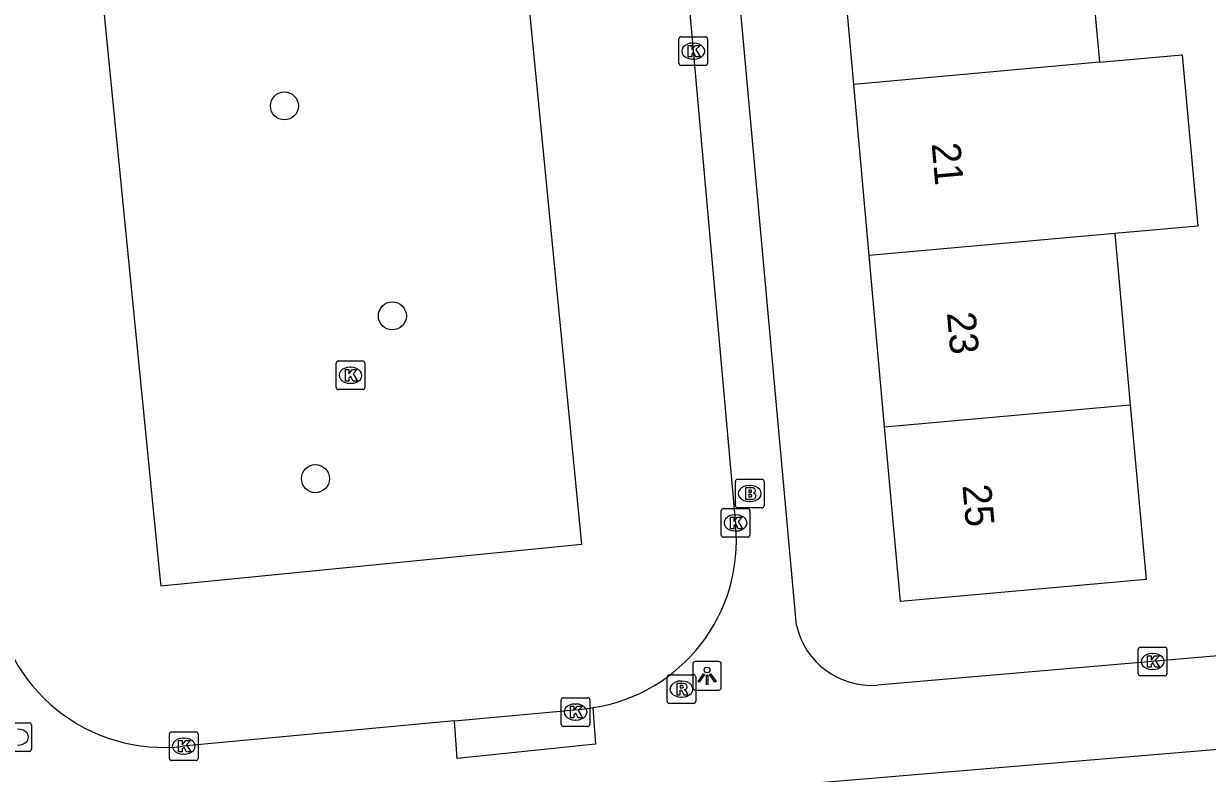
# Model space of a CAD drawing. Extents: x 160557 to 161245, y 385330 to 386505.
# Drawn here: x 161072.59 to 161113.92, y 385520.87 to 385547.03 of the extents above; entities that cross this region are included whole.
import ezdxf

# ---------------------------------------------------------------- set-up
doc = ezdxf.new("R2010")
doc.units = 0
for name, color, linetype in [('IMGEO_Boom', 7, 'Continuous'), ('IMGEO_Brandkraan', 7, 'Continuous'), ('IMGEO_Kolk', 7, 'Continuous'), ('IMGEO_Lichtpunt', 7, 'Continuous'), ('IMGEO_Pand', 7, 'Continuous'), ('IMGEO_Pand_nummerreeks', 7, 'Continuous'), ('IMGEO_Rijbaan_lokaal_open', 7, 'Continuous'), ('IMGEO_Rioolput', 7, 'Continuous'), ('IMGEO_Voetpad_open', 7, 'Continuous')]:
    doc.layers.add(name, color=color, linetype=linetype)

msp = doc.modelspace()

# ---------------------------------------------------------------- linework, layer by layer
at = {"layer": 'IMGEO_Boom'}
for centre in [(161081.694, 385544.161), (161085.464, 385536.834), (161082.778, 385531.155)]:
    msp.add_circle(centre, 0.489, dxfattribs=at)
at = {"layer": 'IMGEO_Brandkraan'}
for p, q in [((161097.442, 385530.209), (161097.442, 385531.061)), ((161097.517, 385531.135), (161098.369, 385531.135)), ((161097.93, 385530.915), (161097.955, 385530.915)), ((161098.443, 385531.061), (161098.443, 385530.209)), ((161098.369, 385530.135), (161097.517, 385530.135)), ((161097.953, 385530.355), (161097.928, 385530.355))]:
    msp.add_line(p, q, dxfattribs=at)
for points in [[(161097.442, 385530.209), (161097.442, 385531.061)], [(161097.517, 385531.135), (161098.369, 385531.135)], [(161097.79, 385530.835), (161097.79, 385530.435), (161098.003, 385530.435)], [(161098.021, 385530.835), (161097.79, 385530.835)], [(161098.443, 385531.061), (161098.443, 385530.209)], [(161097.969, 385530.754), (161097.915, 385530.754), (161097.915, 385530.678)], [(161097.915, 385530.678), (161097.968, 385530.678)], [(161097.977, 385530.602), (161097.915, 385530.602), (161097.915, 385530.521)], [(161097.915, 385530.521), (161097.977, 385530.521)], [(161098.369, 385530.135), (161097.517, 385530.135)]]:
    msp.add_lwpolyline(points, dxfattribs=at)
for centre, radius, start, end in [((161097.519, 385531.059), 0.0765, 91.552, 178.448), ((161097.519, 385531.059), 0.0765, 91.552, 178.448), ((161098.025, 385530.69), 0.145, 59.4692, 91.5367), ((161098.05, 385530.737), 0.0922, 285.5137, 58.1501), ((161098.367, 385531.059), 0.0765, 1.552, 88.448), ((161098.367, 385531.059), 0.0765, 1.552, 88.448), ((161097.97, 385530.716), 0.0379, 267.8285, 90.9355), ((161097.978, 385530.561), 0.0404, 269.8759, 90.5077), ((161098.009, 385530.686), 0.251, 268.6676, 293.5347), ((161098.055, 385530.545), 0.105, 301.3115, 78.989), ((161097.519, 385530.211), 0.0765, 181.552, 268.448), ((161097.519, 385530.211), 0.0765, 181.552, 268.448), ((161098.367, 385530.211), 0.0765, 271.552, 358.448), ((161098.367, 385530.211), 0.0765, 271.552, 358.448)]:
    msp.add_arc(centre, radius, start, end, dxfattribs=at)
for centre, major_axis, ratio, start_param, end_param in [((161097.929, 385530.635), (-0.387, 0.002), 0.722429, 4.712389, 7.853982), ((161097.954, 385530.635), (-0.39, 0.002), 0.717154, 1.570796, 4.712389)]:
    msp.add_ellipse(centre, major_axis=major_axis, ratio=ratio, start_param=start_param, end_param=end_param, dxfattribs=at)
at = {"layer": 'IMGEO_Kolk'}
for p, q in [((161095.472, 385545.649), (161095.472, 385546.501)), ((161095.547, 385546.575), (161096.399, 385546.575)), ((161096.473, 385546.501), (161096.473, 385545.649)), ((161095.96, 385546.355), (161095.985, 385546.355)), ((161095.983, 385545.795), (161095.958, 385545.795)), ((161096.399, 385545.575), (161095.547, 385545.575)), ((161083.501, 385534.335), (161083.501, 385535.187)), ((161083.576, 385535.261), (161084.428, 385535.261)), ((161083.989, 385535.041), (161084.014, 385535.041)), ((161084.502, 385535.187), (161084.502, 385534.335)), ((161084.428, 385534.261), (161083.576, 385534.261)), ((161084.012, 385534.481), (161083.987, 385534.481)), ((161096.947, 385529.184), (161096.947, 385530.036)), ((161097.022, 385530.11), (161097.874, 385530.11)), ((161097.948, 385530.036), (161097.948, 385529.184)), ((161097.435, 385529.89), (161097.46, 385529.89)), ((161097.458, 385529.33), (161097.433, 385529.33)), ((161097.874, 385529.11), (161097.022, 385529.11)), ((161111.513, 385524.349), (161111.513, 385525.201)), ((161111.588, 385525.275), (161112.44, 385525.275)), ((161112.001, 385525.055), (161112.026, 385525.055)), ((161112.514, 385525.201), (161112.514, 385524.349)), ((161112.44, 385524.275), (161111.588, 385524.275)), ((161112.024, 385524.495), (161111.999, 385524.495)), ((161091.36, 385522.586), (161091.36, 385523.438)), ((161091.435, 385523.512), (161092.287, 385523.512)), ((161092.361, 385523.438), (161092.361, 385522.586)), ((161091.848, 385523.292), (161091.873, 385523.292)), ((161091.871, 385522.732), (161091.846, 385522.732)), ((161077.68, 385521.394), (161077.68, 385522.246)), ((161077.755, 385522.32), (161078.607, 385522.32)), ((161078.681, 385522.246), (161078.681, 385521.394)), ((161092.287, 385522.512), (161091.435, 385522.512)), ((161078.168, 385522.1), (161078.193, 385522.1)), ((161078.607, 385521.32), (161077.755, 385521.32)), ((161078.191, 385521.54), (161078.166, 385521.54))]:
    msp.add_line(p, q, dxfattribs=at)
for points in [[(161095.472, 385545.649), (161095.472, 385546.501)], [(161095.547, 385546.575), (161096.399, 385546.575)], [(161096.473, 385546.501), (161096.473, 385545.649)], [(161095.793, 385546.275), (161095.916, 385546.275), (161095.916, 385546.124), (161096.046, 385546.275), (161096.21, 385546.275), (161096.064, 385546.124), (161096.217, 385545.875), (161096.065, 385545.875), (161095.98, 385546.039), (161095.916, 385545.972), (161095.916, 385545.875), (161095.793, 385545.875), (161095.793, 385546.275)], [(161096.399, 385545.575), (161095.547, 385545.575)], [(161083.501, 385534.335), (161083.501, 385535.187)], [(161083.576, 385535.261), (161084.428, 385535.261)], [(161083.822, 385534.961), (161083.945, 385534.961), (161083.945, 385534.81), (161084.075, 385534.961), (161084.239, 385534.961), (161084.093, 385534.81), (161084.246, 385534.561), (161084.094, 385534.561), (161084.009, 385534.725), (161083.945, 385534.658), (161083.945, 385534.561), (161083.822, 385534.561), (161083.822, 385534.961)], [(161084.502, 385535.187), (161084.502, 385534.335)], [(161084.428, 385534.261), (161083.576, 385534.261)], [(161096.947, 385529.184), (161096.947, 385530.036)], [(161097.022, 385530.11), (161097.874, 385530.11)], [(161097.948, 385530.036), (161097.948, 385529.184)], [(161097.268, 385529.81), (161097.391, 385529.81), (161097.391, 385529.659), (161097.521, 385529.81), (161097.685, 385529.81), (161097.539, 385529.659), (161097.692, 385529.41), (161097.54, 385529.41), (161097.455, 385529.574), (161097.391, 385529.507), (161097.391, 385529.41), (161097.268, 385529.41), (161097.268, 385529.81)], [(161097.874, 385529.11), (161097.022, 385529.11)], [(161111.513, 385524.349), (161111.513, 385525.201)], [(161111.588, 385525.275), (161112.44, 385525.275)], [(161112.514, 385525.201), (161112.514, 385524.349)], [(161111.834, 385524.975), (161111.957, 385524.975), (161111.957, 385524.824), (161112.087, 385524.975), (161112.251, 385524.975), (161112.105, 385524.824), (161112.258, 385524.575), (161112.106, 385524.575), (161112.021, 385524.739), (161111.957, 385524.672), (161111.957, 385524.575), (161111.834, 385524.575), (161111.834, 385524.975)], [(161112.44, 385524.275), (161111.588, 385524.275)], [(161091.36, 385522.586), (161091.36, 385523.438)], [(161091.435, 385523.512), (161092.287, 385523.512)], [(161092.361, 385523.438), (161092.361, 385522.586)], [(161091.681, 385523.212), (161091.804, 385523.212), (161091.804, 385523.061), (161091.934, 385523.212), (161092.098, 385523.212), (161091.952, 385523.061), (161092.105, 385522.812), (161091.953, 385522.812), (161091.868, 385522.976), (161091.804, 385522.909), (161091.804, 385522.812), (161091.681, 385522.812), (161091.681, 385523.212)], [(161077.68, 385521.394), (161077.68, 385522.246)], [(161077.755, 385522.32), (161078.607, 385522.32)], [(161078.681, 385522.246), (161078.681, 385521.394)], [(161092.287, 385522.512), (161091.435, 385522.512)], [(161078.001, 385522.02), (161078.124, 385522.02), (161078.124, 385521.869), (161078.254, 385522.02), (161078.418, 385522.02), (161078.272, 385521.869), (161078.425, 385521.62), (161078.273, 385521.62), (161078.188, 385521.784), (161078.124, 385521.717), (161078.124, 385521.62), (161078.001, 385521.62), (161078.001, 385522.02)], [(161078.607, 385521.32), (161077.755, 385521.32)]]:
    msp.add_lwpolyline(points, dxfattribs=at)
for centre, start, end in [((161095.549, 385546.499), 91.552, 178.448), ((161095.549, 385546.499), 91.552, 178.448), ((161096.397, 385546.499), 1.552, 88.448), ((161096.397, 385546.499), 1.552, 88.448), ((161095.549, 385545.651), 181.552, 268.448), ((161095.549, 385545.651), 181.552, 268.448), ((161096.397, 385545.651), 271.552, 358.448), ((161096.397, 385545.651), 271.552, 358.448), ((161083.578, 385535.185), 91.552, 178.448), ((161083.578, 385535.185), 91.552, 178.448), ((161084.426, 385535.185), 1.552, 88.448), ((161084.426, 385535.185), 1.552, 88.448), ((161083.578, 385534.337), 181.552, 268.448), ((161083.578, 385534.337), 181.552, 268.448), ((161084.426, 385534.337), 271.552, 358.448), ((161084.426, 385534.337), 271.552, 358.448), ((161097.024, 385530.034), 91.552, 178.448), ((161097.024, 385530.034), 91.552, 178.448), ((161097.872, 385530.034), 1.552, 88.448), ((161097.872, 385530.034), 1.552, 88.448), ((161097.024, 385529.186), 181.552, 268.448), ((161097.024, 385529.186), 181.552, 268.448), ((161097.872, 385529.186), 271.552, 358.448), ((161097.872, 385529.186), 271.552, 358.448), ((161111.59, 385525.199), 91.552, 178.448), ((161111.59, 385525.199), 91.552, 178.448), ((161112.438, 385525.199), 1.552, 88.448), ((161112.438, 385525.199), 1.552, 88.448), ((161111.59, 385524.351), 181.552, 268.448), ((161111.59, 385524.351), 181.552, 268.448), ((161112.438, 385524.351), 271.552, 358.448), ((161112.438, 385524.351), 271.552, 358.448), ((161091.437, 385523.436), 91.552, 178.448), ((161091.437, 385523.436), 91.552, 178.448), ((161092.285, 385523.436), 1.552, 88.448), ((161092.285, 385523.436), 1.552, 88.448), ((161091.437, 385522.588), 181.552, 268.448), ((161091.437, 385522.588), 181.552, 268.448), ((161092.285, 385522.588), 271.552, 358.448), ((161092.285, 385522.588), 271.552, 358.448), ((161077.757, 385522.244), 91.552, 178.448), ((161077.757, 385522.244), 91.552, 178.448), ((161078.605, 385522.244), 1.552, 88.448), ((161078.605, 385522.244), 1.552, 88.448), ((161077.757, 385521.396), 181.552, 268.448), ((161077.757, 385521.396), 181.552, 268.448), ((161078.605, 385521.396), 271.552, 358.448), ((161078.605, 385521.396), 271.552, 358.448)]:
    msp.add_arc(centre, 0.0765, start, end, dxfattribs=at)
for centre, major_axis, ratio, start_param, end_param in [((161095.959, 385546.075), (-0.387, 0.002), 0.722429, 4.712389, 7.853982), ((161095.984, 385546.075), (-0.39, 0.002), 0.717154, 1.570796, 4.712389), ((161083.988, 385534.761), (-0.387, 0.002), 0.722429, 4.712389, 7.853982), ((161084.013, 385534.761), (-0.39, 0.002), 0.717154, 1.570796, 4.712389), ((161097.434, 385529.61), (-0.387, 0.002), 0.722429, 4.712389, 7.853982), ((161097.459, 385529.61), (-0.39, 0.002), 0.717154, 1.570796, 4.712389), ((161112, 385524.775), (-0.387, 0.002), 0.722429, 4.712389, 7.853982), ((161112.025, 385524.775), (-0.39, 0.002), 0.717154, 1.570796, 4.712389), ((161091.847, 385523.012), (-0.387, 0.002), 0.722429, 4.712389, 7.853982), ((161091.872, 385523.012), (-0.39, 0.002), 0.717154, 1.570796, 4.712389), ((161078.167, 385521.82), (-0.387, 0.002), 0.722429, 4.712389, 7.853982), ((161078.192, 385521.82), (-0.39, 0.002), 0.717154, 1.570796, 4.712389)]:
    msp.add_ellipse(centre, major_axis=major_axis, ratio=ratio, start_param=start_param, end_param=end_param, dxfattribs=at)
at = {"layer": 'IMGEO_Lichtpunt'}
for p, q in [((161095.955, 385524.681), (161095.955, 385523.874)), ((161095.955, 385524.681), (161095.955, 385523.874)), ((161096.857, 385524.776), (161096.049, 385524.776)), ((161096.857, 385524.776), (161096.049, 385524.776)), ((161096.951, 385523.874), (161096.951, 385524.681)), ((161096.951, 385523.874), (161096.951, 385524.681)), ((161096.049, 385523.78), (161096.857, 385523.78)), ((161096.049, 385523.78), (161096.857, 385523.78))]:
    msp.add_line(p, q, dxfattribs=at)
for points in [[(161096.329, 385524.345), (161096.368, 385524.317), (161096.18, 385524.055), (161096.142, 385524.082), (161096.329, 385524.345)], [(161096.431, 385524.297), (161096.478, 385524.297), (161096.478, 385523.975), (161096.431, 385523.975), (161096.431, 385524.297)], [(161096.541, 385524.317), (161096.579, 385524.344), (161096.766, 385524.082), (161096.727, 385524.054), (161096.541, 385524.317)]]:
    msp.add_lwpolyline(points, dxfattribs=at)
msp.add_circle((161096.454, 385524.479), 0.0994, dxfattribs=at)
for centre, start, end in [((161096.049, 385524.681), 90, 180), ((161096.049, 385524.681), 90, 180), ((161096.857, 385524.681), 0, 90), ((161096.857, 385524.681), 0, 90), ((161096.049, 385523.874), 180, 270), ((161096.049, 385523.874), 180, 270), ((161096.857, 385523.874), 270, 0), ((161096.857, 385523.874), 270, 360)]:
    msp.add_arc(centre, 0.0946, start, end, dxfattribs=at)
at = {"layer": 'IMGEO_Pand'}
for points in [[(161109.616, 385551.664), (161110.154, 385545.687)], [(161101.577, 385544.913), (161101.038, 385550.89)], [(161110.154, 385545.687), (161101.577, 385544.913)], [(161110.154, 385545.687), (161113.05, 385545.948), (161113.59, 385539.971), (161110.693, 385539.71)], [(161102.115, 385538.936), (161101.577, 385544.913)], [(161110.693, 385539.71), (161102.115, 385538.936)], [(161110.693, 385539.71), (161111.232, 385533.733)], [(161102.654, 385532.959), (161102.115, 385538.936)], [(161111.232, 385533.733), (161111.782, 385527.636), (161103.204, 385526.863), (161102.654, 385532.959)], [(161102.654, 385532.959), (161111.232, 385533.733)]]:
    msp.add_lwpolyline(points, dxfattribs=at)
at = {"layer": 'IMGEO_Rijbaan_lokaal_open'}
for points in [[(161094.547, 385561.983), (161097.451, 385529.564)], [(161092.075, 385528.866), (161088.931, 385561.144), (161074.182, 385559.689), (161077.358, 385527.606), (161077.377, 385527.415), (161092.075, 385528.866)], [(161087.63, 385522.7), (161092.081, 385523.115), (161092.467, 385523.164)], [(161087.63, 385522.7), (161078.148, 385521.818)]]:
    msp.add_lwpolyline(points, dxfattribs=at)
for centre, radius, start, end in [((161091.583, 385528.993), 5.895, 278.6213, 5.5593), ((161077.473, 385527.727), 5.948, 185.7361, 276.5153)]:
    msp.add_arc(centre, radius, start, end, dxfattribs=at)
at = {"layer": 'IMGEO_Rioolput'}
for p, q in [((161095.058, 385523.387), (161095.058, 385524.239)), ((161095.133, 385524.313), (161095.985, 385524.313)), ((161096.059, 385524.239), (161096.059, 385523.387)), ((161095.546, 385524.093), (161095.571, 385524.093)), ((161095.569, 385523.533), (161095.544, 385523.533)), ((161095.985, 385523.313), (161095.133, 385523.313)), ((161071.934, 385522.637), (161072.786, 385522.637)), ((161072.86, 385522.563), (161072.86, 385521.711)), ((161072.786, 385521.637), (161071.934, 385521.637))]:
    msp.add_line(p, q, dxfattribs=at)
for points in [[(161095.058, 385523.387), (161095.058, 385524.239)], [(161095.133, 385524.313), (161095.985, 385524.313)], [(161096.059, 385524.239), (161096.059, 385523.387)], [(161095.647, 385524.011), (161095.395, 385524.013), (161095.395, 385523.613)], [(161095.395, 385523.613), (161095.519, 385523.613), (161095.519, 385523.775), (161095.53, 385523.775)], [(161095.573, 385523.932), (161095.519, 385523.932), (161095.519, 385523.851)], [(161095.519, 385523.851), (161095.571, 385523.851)], [(161095.577, 385523.746), (161095.648, 385523.613), (161095.788, 385523.613), (161095.723, 385523.739)], [(161095.985, 385523.313), (161095.133, 385523.313)], [(161071.934, 385522.637), (161072.786, 385522.637)], [(161072.86, 385522.563), (161072.86, 385521.711)], [(161072.786, 385521.637), (161071.934, 385521.637)]]:
    msp.add_lwpolyline(points, dxfattribs=at)
for centre, radius, start, end in [((161095.135, 385524.237), 0.0765, 91.552, 178.448), ((161095.135, 385524.237), 0.0765, 91.552, 178.448), ((161095.983, 385524.237), 0.0765, 1.552, 88.448), ((161095.983, 385524.237), 0.0765, 1.552, 88.448), ((161095.529, 385523.722), 0.0533, 26.0293, 88.6989), ((161095.555, 385524.04), 0.19, 274.7715, 282.9687), ((161095.579, 385523.836), 0.0964, 77.0061, 93.1865), ((161095.593, 385523.893), 0.0378, 276.6634, 79.6772), ((161095.646, 385523.901), 0.109, 350.3612, 89.416), ((161095.644, 385523.901), 0.112, 277.5842, 350.9817), ((161095.628, 385523.686), 0.108, 29.5134, 73.7905), ((161095.135, 385523.389), 0.0765, 181.552, 268.448), ((161095.135, 385523.389), 0.0765, 181.552, 268.448), ((161095.983, 385523.389), 0.0765, 271.552, 358.448), ((161095.983, 385523.389), 0.0765, 271.552, 358.448), ((161072.784, 385522.561), 0.0765, 1.552, 88.448), ((161072.784, 385522.561), 0.0765, 1.552, 88.448), ((161072.784, 385521.713), 0.0765, 271.552, 358.448), ((161072.784, 385521.713), 0.0765, 271.552, 358.448)]:
    msp.add_arc(centre, radius, start, end, dxfattribs=at)
for centre, major_axis, ratio, start_param, end_param in [((161095.545, 385523.813), (-0.387, 0.002), 0.722429, 4.712389, 7.853982), ((161095.57, 385523.813), (-0.39, 0.002), 0.717154, 1.570796, 4.712389), ((161072.371, 385522.137), (-0.39, 0.002), 0.717154, 1.570796, 4.712389)]:
    msp.add_ellipse(centre, major_axis=major_axis, ratio=ratio, start_param=start_param, end_param=end_param, dxfattribs=at)
at = {"layer": 'IMGEO_Voetpad_open'}
for points in [[(161099.576, 385526.035), (161096.096, 385564.364)], [(161121.73, 385525.612), (161102.391, 385523.95)], [(161098.852, 385520.428), (161118.748, 385522.087), (161132.125, 385523.449)], [(161092.467, 385523.164), (161092.554, 385521.886), (161087.732, 385521.392), (161087.63, 385522.7)]]:
    msp.add_lwpolyline(points, dxfattribs=at)
msp.add_arc((161102.195, 385526.628), 2.685, 192.7584, 274.1888, dxfattribs=at)

# ---------------------------------------------------------------- texts
at = {"layer": 'IMGEO_Pand_nummerreeks'}
for s, rotation, p in [('21', 275.1507, (161104.294, 385542.842)), ('23', 275.1521, (161104.827, 385536.938)), ('25', 275.1521, (161105.369, 385530.921))]:
    msp.add_text(s, height=1, rotation=rotation, dxfattribs=at).set_placement(p)

doc.saveas('drawing.dxf')
